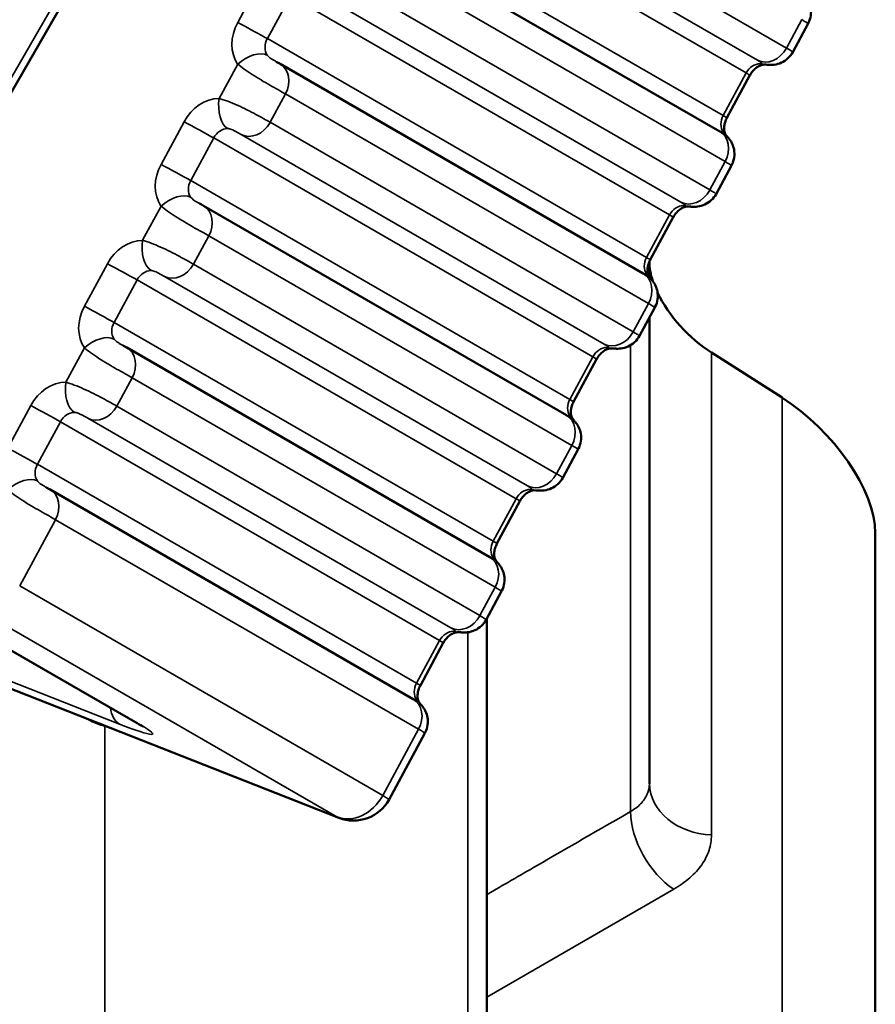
# Model space of a CAD drawing. Header units: millimetres. Extents: x 0 to 14369, y -869 to 2970.
# Tile 771 of 787: x 3876 to 3886, y 1934 to 1946. Entities that reach past the tile are written whole.
import ezdxf

# ---------------------------------------------------------------- set-up
doc = ezdxf.new("R2010")
doc.units = ezdxf.units.MM
doc.header["$LTSCALE"] = 10
doc.layers.add('Sichtbar (ISO)', color=7, linetype='Continuous', lineweight=50)
doc.layers.add('Sichtbar schmal (ISO)', color=7, linetype='Continuous', lineweight=35)

msp = doc.modelspace()

# ---------------------------------------------------------------- linework, layer by layer
at = {"layer": 'Sichtbar (ISO)'}
for p, q in [((3877.268, 1948.413), (3873.324, 1941.582)), ((3879.686, 1947.298), (3884.186, 1944.7)), ((3885.282, 1946.039), (3885.091, 1945.685)), ((3878.736, 1945.539), (3883.236, 1942.941)), ((3884.275, 1944.869), (3884.56, 1945.397)), ((3884.332, 1944.28), (3884.141, 1943.925)), ((3877.786, 1943.779), (3882.286, 1941.181)), ((3883.325, 1943.109), (3883.61, 1943.637)), ((3883.314, 1943.085), (3883.314, 1942.898)), ((3883.382, 1942.52), (3883.19, 1942.166)), ((3883.314, 1942.394), (3883.314, 1936.613)), ((3876.836, 1942.02), (3881.336, 1939.422)), ((3882.375, 1941.35), (3882.66, 1941.878)), ((3884.958, 1941.402), (3884.085, 1941.959)), ((3882.432, 1940.761), (3882.24, 1940.406)), ((3875.886, 1940.26), (3880.386, 1937.662)), ((3881.425, 1939.59), (3881.71, 1940.118)), ((3879.464, 1936.191), (3870.404, 1939.75)), ((3886.114, 1930.5), (3886.114, 1939.72)), ((3881.482, 1939.001), (3881.29, 1938.647)), ((3874.464, 1938.806), (3876.964, 1937.363)), ((3881.298, 1932.442), (3881.298, 1938.661)), ((3880.475, 1937.831), (3880.76, 1938.359)), ((3880.532, 1937.242), (3880.087, 1936.418))]:
    msp.add_line(p, q, dxfattribs=at)
msp.add_arc((3879.647, 1936.656), 0.5, 248.552, 331.6332, dxfattribs=at)
for centre, major_axis, ratio, start_param, end_param in [((3884.731, 1945.829), (0.002, -0.3), 0.52078, 6.283181, 6.283228), ((3883.781, 1944.07), (0.002, -0.3), 0.52078, 6.283178, 6.283226), ((3884.114, 1942.594), (0.71, -0.732), 0.502411, 3.619413, 3.945035), ((3884.114, 1942.594), (0.71, -0.732), 0.502411, 4.129958, 5.154379), ((3882.831, 1942.31), (0.002, -0.3), 0.52078, 6.283183, 6.283231), ((3884.914, 1940.448), (1.066, -1.098), 0.502411, 0.47848, 2.012394), ((3881.881, 1940.551), (0.002, -0.3), 0.52078, 0, 0.000048), ((3880.931, 1938.791), (0.002, -0.3), 0.52078, 6.283179, 6.283227)]:
    msp.add_ellipse(centre, major_axis=major_axis, ratio=ratio, start_param=start_param, end_param=end_param, dxfattribs=at)
for points, knots in [([(3885.209, 1946.423), (3885.215, 1946.415), (3885.22, 1946.408), (3885.227, 1946.399), (3885.229, 1946.396), (3885.232, 1946.392), (3885.233, 1946.391), (3885.236, 1946.389), (3885.236, 1946.388), (3885.239, 1946.385), (3885.241, 1946.383), (3885.245, 1946.378), (3885.247, 1946.375), (3885.252, 1946.369), (3885.255, 1946.365), (3885.262, 1946.356), (3885.266, 1946.35), (3885.278, 1946.333), (3885.284, 1946.32), (3885.301, 1946.284), (3885.309, 1946.259), (3885.319, 1946.203), (3885.319, 1946.17), (3885.31, 1946.108), (3885.301, 1946.076), (3885.285, 1946.045), (3885.283, 1946.042), (3885.282, 1946.039)], [0, 0, 0, 0, 0.00434464, 0.00434464, 0.00816032, 0.00816032, 0.01132174, 0.01132174, 0.01294431, 0.01294431, 0.01441471, 0.01441471, 0.01580363, 0.01580363, 0.01719688, 0.01719688, 0.01940452, 0.01940452, 0.02367533, 0.02367533, 0.03140275, 0.03140275, 0.04083797, 0.04083797, 0.05040025, 0.05040025, 0.05139221, 0.05139221, 0.05139221, 0.05139221]), ([(3885.091, 1945.685), (3885.075, 1945.656), (3885.055, 1945.63), (3885.008, 1945.586), (3884.981, 1945.568), (3884.923, 1945.541), (3884.891, 1945.532), (3884.848, 1945.527), (3884.836, 1945.526), (3884.819, 1945.526), (3884.813, 1945.526), (3884.802, 1945.527), (3884.797, 1945.527), (3884.786, 1945.527), (3884.781, 1945.528), (3884.764, 1945.529), (3884.751, 1945.529), (3884.733, 1945.529)], [0, 0, 0, 0, 0.00970838, 0.00970838, 0.0193036, 0.0193036, 0.02887406, 0.02887406, 0.03282698, 0.03282698, 0.03493743, 0.03493743, 0.03761517, 0.03761517, 0.04113657, 0.04113657, 0.04811895, 0.04811895, 0.04811895, 0.04811895]), ([(3884.733, 1945.529), (3884.726, 1945.529), (3884.718, 1945.528), (3884.697, 1945.523), (3884.685, 1945.518), (3884.659, 1945.505), (3884.645, 1945.496), (3884.618, 1945.474), (3884.605, 1945.46), (3884.581, 1945.431), (3884.57, 1945.415), (3884.561, 1945.397), (3884.561, 1945.397), (3884.56, 1945.397)], [0.324239, 0.324239, 0.324239, 0.324239, 0.556097, 0.556097, 0.787955, 0.787955, 1.019814, 1.019814, 1.250857, 1.250857, 1.480225, 1.480225, 1.48353, 1.48353, 1.48353, 1.48353]), ([(3884.275, 1944.869), (3884.266, 1944.852), (3884.259, 1944.834), (3884.247, 1944.798), (3884.244, 1944.781), (3884.24, 1944.748), (3884.24, 1944.732), (3884.243, 1944.705), (3884.246, 1944.694), (3884.252, 1944.676), (3884.256, 1944.669), (3884.259, 1944.664), (3884.259, 1944.663), (3884.259, 1944.663)], [1.48353, 1.48353, 1.48353, 1.48353, 1.712821, 1.712821, 1.942358, 1.942358, 2.174214, 2.174214, 2.40607, 2.40607, 2.637926, 2.637926, 2.642809, 2.642809, 2.642809, 2.642809]), ([(3884.186, 1944.7), (3884.193, 1944.696), (3884.199, 1944.693), (3884.208, 1944.688), (3884.211, 1944.686), (3884.214, 1944.684), (3884.215, 1944.683), (3884.215, 1944.683), (3884.216, 1944.683), (3884.216, 1944.683)], [0, 0, 0, 0, 0.003720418, 0.003720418, 0.00602475, 0.00602475, 0.00725814, 0.00725814, 0.007712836, 0.007712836, 0.007712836, 0.007712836]), ([(3884.259, 1944.663), (3884.265, 1944.655), (3884.27, 1944.648), (3884.277, 1944.64), (3884.279, 1944.637), (3884.282, 1944.633), (3884.283, 1944.632), (3884.285, 1944.629), (3884.286, 1944.628), (3884.289, 1944.625), (3884.291, 1944.623), (3884.295, 1944.619), (3884.297, 1944.616), (3884.302, 1944.609), (3884.305, 1944.606), (3884.312, 1944.597), (3884.316, 1944.591), (3884.328, 1944.573), (3884.334, 1944.561), (3884.351, 1944.524), (3884.359, 1944.499), (3884.369, 1944.443), (3884.369, 1944.411), (3884.36, 1944.348), (3884.351, 1944.317), (3884.335, 1944.285), (3884.333, 1944.282), (3884.332, 1944.28)], [0, 0, 0, 0, 0.00434464, 0.00434464, 0.00816032, 0.00816032, 0.01132174, 0.01132174, 0.01294431, 0.01294431, 0.01441471, 0.01441471, 0.01580363, 0.01580363, 0.01719688, 0.01719688, 0.01940451, 0.01940451, 0.02367533, 0.02367533, 0.03140275, 0.03140275, 0.04083796, 0.04083796, 0.05040025, 0.05040025, 0.05139221, 0.05139221, 0.05139221, 0.05139221]), ([(3884.141, 1943.925), (3884.125, 1943.897), (3884.105, 1943.871), (3884.058, 1943.827), (3884.031, 1943.808), (3883.973, 1943.782), (3883.941, 1943.773), (3883.898, 1943.768), (3883.886, 1943.767), (3883.869, 1943.767), (3883.863, 1943.767), (3883.852, 1943.767), (3883.847, 1943.767), (3883.836, 1943.768), (3883.831, 1943.768), (3883.814, 1943.769), (3883.801, 1943.77), (3883.783, 1943.77)], [0, 0, 0, 0, 0.00970838, 0.00970838, 0.0193036, 0.0193036, 0.02887406, 0.02887406, 0.03282698, 0.03282698, 0.03493743, 0.03493743, 0.03761517, 0.03761517, 0.04113657, 0.04113657, 0.04811895, 0.04811895, 0.04811895, 0.04811895]), ([(3883.783, 1943.77), (3883.776, 1943.77), (3883.768, 1943.769), (3883.747, 1943.763), (3883.735, 1943.759), (3883.709, 1943.745), (3883.695, 1943.736), (3883.668, 1943.714), (3883.655, 1943.701), (3883.631, 1943.671), (3883.62, 1943.655), (3883.611, 1943.638), (3883.611, 1943.637), (3883.61, 1943.637)], [0.324239, 0.324239, 0.324239, 0.324239, 0.556097, 0.556097, 0.787955, 0.787955, 1.019814, 1.019814, 1.250857, 1.250857, 1.480225, 1.480225, 1.48353, 1.48353, 1.48353, 1.48353]), ([(3883.325, 1943.109), (3883.316, 1943.092), (3883.309, 1943.074), (3883.297, 1943.039), (3883.294, 1943.021), (3883.29, 1942.988), (3883.29, 1942.973), (3883.293, 1942.946), (3883.296, 1942.934), (3883.302, 1942.916), (3883.306, 1942.909), (3883.309, 1942.904), (3883.309, 1942.904), (3883.309, 1942.904)], [1.48353, 1.48353, 1.48353, 1.48353, 1.712821, 1.712821, 1.942358, 1.942358, 2.174214, 2.174214, 2.40607, 2.40607, 2.637926, 2.637926, 2.642809, 2.642809, 2.642809, 2.642809]), ([(3883.236, 1942.941), (3883.243, 1942.937), (3883.249, 1942.933), (3883.258, 1942.928), (3883.261, 1942.926), (3883.264, 1942.924), (3883.265, 1942.924), (3883.265, 1942.923), (3883.265, 1942.923), (3883.265, 1942.923)], [0, 0, 0, 0, 0.003720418, 0.003720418, 0.00602475, 0.00602475, 0.00725814, 0.00725814, 0.007712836, 0.007712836, 0.007712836, 0.007712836]), ([(3883.309, 1942.904), (3883.315, 1942.896), (3883.32, 1942.889), (3883.327, 1942.88), (3883.329, 1942.877), (3883.332, 1942.873), (3883.333, 1942.872), (3883.335, 1942.87), (3883.336, 1942.869), (3883.339, 1942.866), (3883.341, 1942.864), (3883.345, 1942.859), (3883.347, 1942.856), (3883.352, 1942.85), (3883.355, 1942.847), (3883.362, 1942.837), (3883.366, 1942.831), (3883.378, 1942.814), (3883.384, 1942.801), (3883.401, 1942.765), (3883.409, 1942.74), (3883.419, 1942.684), (3883.419, 1942.651), (3883.41, 1942.589), (3883.401, 1942.557), (3883.385, 1942.526), (3883.383, 1942.523), (3883.382, 1942.52)], [0, 0, 0, 0, 0.00434464, 0.00434464, 0.00816032, 0.00816032, 0.01132174, 0.01132174, 0.01294431, 0.01294431, 0.01441471, 0.01441471, 0.01580363, 0.01580363, 0.01719688, 0.01719688, 0.01940451, 0.01940451, 0.02367533, 0.02367533, 0.03140274, 0.03140274, 0.04083796, 0.04083796, 0.05040025, 0.05040025, 0.05139221, 0.05139221, 0.05139221, 0.05139221]), ([(3883.19, 1942.166), (3883.175, 1942.137), (3883.155, 1942.111), (3883.108, 1942.067), (3883.081, 1942.049), (3883.023, 1942.022), (3882.991, 1942.013), (3882.948, 1942.008), (3882.936, 1942.007), (3882.918, 1942.007), (3882.913, 1942.007), (3882.902, 1942.008), (3882.897, 1942.008), (3882.886, 1942.009), (3882.881, 1942.009), (3882.864, 1942.01), (3882.851, 1942.01), (3882.833, 1942.01)], [0, 0, 0, 0, 0.00970838, 0.00970838, 0.0193036, 0.0193036, 0.02887406, 0.02887406, 0.03282698, 0.03282698, 0.03493743, 0.03493743, 0.03761517, 0.03761517, 0.04113657, 0.04113657, 0.04811895, 0.04811895, 0.04811895, 0.04811895]), ([(3882.833, 1942.01), (3882.826, 1942.01), (3882.817, 1942.009), (3882.797, 1942.004), (3882.785, 1941.999), (3882.759, 1941.986), (3882.745, 1941.977), (3882.718, 1941.955), (3882.705, 1941.941), (3882.681, 1941.912), (3882.67, 1941.896), (3882.661, 1941.878), (3882.661, 1941.878), (3882.66, 1941.878)], [0.324239, 0.324239, 0.324239, 0.324239, 0.556097, 0.556097, 0.787955, 0.787955, 1.019814, 1.019814, 1.250857, 1.250857, 1.480225, 1.480225, 1.48353, 1.48353, 1.48353, 1.48353]), ([(3882.375, 1941.35), (3882.366, 1941.333), (3882.359, 1941.315), (3882.347, 1941.279), (3882.344, 1941.262), (3882.34, 1941.229), (3882.34, 1941.213), (3882.343, 1941.186), (3882.346, 1941.175), (3882.352, 1941.157), (3882.356, 1941.15), (3882.359, 1941.145), (3882.359, 1941.144), (3882.359, 1941.144)], [1.48353, 1.48353, 1.48353, 1.48353, 1.712821, 1.712821, 1.942358, 1.942358, 2.174214, 2.174214, 2.40607, 2.40607, 2.637926, 2.637926, 2.642809, 2.642809, 2.642809, 2.642809]), ([(3882.286, 1941.181), (3882.293, 1941.177), (3882.299, 1941.174), (3882.308, 1941.169), (3882.311, 1941.167), (3882.314, 1941.165), (3882.315, 1941.164), (3882.315, 1941.164), (3882.315, 1941.164), (3882.315, 1941.164)], [0, 0, 0, 0, 0.003720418, 0.003720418, 0.00602475, 0.00602475, 0.00725814, 0.00725814, 0.007712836, 0.007712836, 0.007712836, 0.007712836]), ([(3882.359, 1941.144), (3882.365, 1941.136), (3882.37, 1941.129), (3882.376, 1941.121), (3882.379, 1941.118), (3882.382, 1941.114), (3882.383, 1941.113), (3882.385, 1941.11), (3882.386, 1941.109), (3882.389, 1941.106), (3882.391, 1941.104), (3882.395, 1941.1), (3882.397, 1941.097), (3882.402, 1941.09), (3882.405, 1941.087), (3882.412, 1941.078), (3882.416, 1941.072), (3882.427, 1941.054), (3882.434, 1941.042), (3882.451, 1941.005), (3882.459, 1940.98), (3882.469, 1940.924), (3882.469, 1940.892), (3882.46, 1940.829), (3882.45, 1940.798), (3882.435, 1940.766), (3882.433, 1940.764), (3882.432, 1940.761)], [0, 0, 0, 0, 0.00434464, 0.00434464, 0.00816032, 0.00816032, 0.01132174, 0.01132174, 0.01294431, 0.01294431, 0.01441471, 0.01441471, 0.01580363, 0.01580363, 0.01719688, 0.01719688, 0.01940451, 0.01940451, 0.02367533, 0.02367533, 0.03140274, 0.03140274, 0.04083796, 0.04083796, 0.05040025, 0.05040025, 0.05139221, 0.05139221, 0.05139221, 0.05139221]), ([(3882.24, 1940.406), (3882.225, 1940.378), (3882.205, 1940.352), (3882.158, 1940.308), (3882.131, 1940.289), (3882.073, 1940.263), (3882.041, 1940.254), (3881.998, 1940.249), (3881.986, 1940.248), (3881.968, 1940.248), (3881.963, 1940.248), (3881.952, 1940.248), (3881.947, 1940.248), (3881.936, 1940.249), (3881.931, 1940.249), (3881.914, 1940.25), (3881.901, 1940.251), (3881.883, 1940.251)], [0, 0, 0, 0, 0.00970838, 0.00970838, 0.0193036, 0.0193036, 0.02887406, 0.02887406, 0.03282698, 0.03282698, 0.03493743, 0.03493743, 0.03761517, 0.03761517, 0.04113657, 0.04113657, 0.04811895, 0.04811895, 0.04811895, 0.04811895]), ([(3881.883, 1940.251), (3881.876, 1940.251), (3881.867, 1940.25), (3881.847, 1940.244), (3881.835, 1940.24), (3881.809, 1940.226), (3881.795, 1940.217), (3881.768, 1940.195), (3881.755, 1940.182), (3881.731, 1940.152), (3881.72, 1940.136), (3881.711, 1940.119), (3881.71, 1940.119), (3881.71, 1940.118)], [0.324239, 0.324239, 0.324239, 0.324239, 0.556097, 0.556097, 0.787955, 0.787955, 1.019814, 1.019814, 1.250857, 1.250857, 1.480225, 1.480225, 1.48353, 1.48353, 1.48353, 1.48353]), ([(3881.425, 1939.59), (3881.416, 1939.573), (3881.409, 1939.555), (3881.397, 1939.52), (3881.394, 1939.502), (3881.39, 1939.469), (3881.39, 1939.454), (3881.393, 1939.427), (3881.396, 1939.415), (3881.402, 1939.397), (3881.406, 1939.39), (3881.409, 1939.385), (3881.409, 1939.385), (3881.409, 1939.385)], [1.48353, 1.48353, 1.48353, 1.48353, 1.712821, 1.712821, 1.942358, 1.942358, 2.174214, 2.174214, 2.40607, 2.40607, 2.637926, 2.637926, 2.642809, 2.642809, 2.642809, 2.642809]), ([(3881.336, 1939.422), (3881.343, 1939.418), (3881.349, 1939.414), (3881.358, 1939.409), (3881.36, 1939.407), (3881.364, 1939.405), (3881.365, 1939.405), (3881.365, 1939.404), (3881.365, 1939.404), (3881.365, 1939.404)], [0, 0, 0, 0, 0.003720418, 0.003720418, 0.00602475, 0.00602475, 0.00725814, 0.00725814, 0.007712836, 0.007712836, 0.007712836, 0.007712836]), ([(3881.409, 1939.385), (3881.415, 1939.377), (3881.42, 1939.37), (3881.426, 1939.361), (3881.429, 1939.358), (3881.432, 1939.354), (3881.433, 1939.353), (3881.435, 1939.351), (3881.436, 1939.35), (3881.439, 1939.347), (3881.441, 1939.345), (3881.445, 1939.34), (3881.447, 1939.337), (3881.452, 1939.331), (3881.455, 1939.328), (3881.462, 1939.318), (3881.466, 1939.312), (3881.477, 1939.295), (3881.484, 1939.282), (3881.501, 1939.246), (3881.509, 1939.221), (3881.519, 1939.165), (3881.519, 1939.132), (3881.51, 1939.07), (3881.5, 1939.038), (3881.485, 1939.007), (3881.483, 1939.004), (3881.482, 1939.001)], [0, 0, 0, 0, 0.00434464, 0.00434464, 0.00816032, 0.00816032, 0.01132174, 0.01132174, 0.01294431, 0.01294431, 0.01441471, 0.01441471, 0.01580363, 0.01580363, 0.01719688, 0.01719688, 0.01940451, 0.01940451, 0.02367533, 0.02367533, 0.03140274, 0.03140274, 0.04083796, 0.04083796, 0.05040025, 0.05040025, 0.05139221, 0.05139221, 0.05139221, 0.05139221]), ([(3881.29, 1938.647), (3881.275, 1938.618), (3881.255, 1938.592), (3881.208, 1938.548), (3881.181, 1938.53), (3881.123, 1938.503), (3881.091, 1938.494), (3881.048, 1938.489), (3881.036, 1938.488), (3881.018, 1938.488), (3881.013, 1938.488), (3881.002, 1938.489), (3880.996, 1938.489), (3880.986, 1938.49), (3880.981, 1938.49), (3880.964, 1938.491), (3880.951, 1938.491), (3880.933, 1938.491)], [0, 0, 0, 0, 0.00970838, 0.00970838, 0.0193036, 0.0193036, 0.02887406, 0.02887406, 0.03282698, 0.03282698, 0.03493743, 0.03493743, 0.03761517, 0.03761517, 0.04113657, 0.04113657, 0.04811895, 0.04811895, 0.04811895, 0.04811895]), ([(3880.933, 1938.491), (3880.926, 1938.491), (3880.917, 1938.49), (3880.897, 1938.485), (3880.884, 1938.48), (3880.859, 1938.467), (3880.845, 1938.458), (3880.818, 1938.436), (3880.805, 1938.422), (3880.781, 1938.393), (3880.77, 1938.377), (3880.761, 1938.359), (3880.76, 1938.359), (3880.76, 1938.359)], [0.324239, 0.324239, 0.324239, 0.324239, 0.556097, 0.556097, 0.787955, 0.787955, 1.019814, 1.019814, 1.250857, 1.250857, 1.480225, 1.480225, 1.48353, 1.48353, 1.48353, 1.48353]), ([(3880.475, 1937.831), (3880.466, 1937.814), (3880.458, 1937.796), (3880.447, 1937.76), (3880.444, 1937.743), (3880.44, 1937.71), (3880.44, 1937.694), (3880.443, 1937.667), (3880.445, 1937.656), (3880.452, 1937.638), (3880.456, 1937.631), (3880.459, 1937.626), (3880.459, 1937.626), (3880.459, 1937.625)], [1.48353, 1.48353, 1.48353, 1.48353, 1.712821, 1.712821, 1.942358, 1.942358, 2.174214, 2.174214, 2.40607, 2.40607, 2.637926, 2.637926, 2.642809, 2.642809, 2.642809, 2.642809]), ([(3880.386, 1937.662), (3880.393, 1937.658), (3880.399, 1937.655), (3880.407, 1937.65), (3880.41, 1937.648), (3880.414, 1937.646), (3880.415, 1937.645), (3880.415, 1937.645), (3880.415, 1937.645), (3880.415, 1937.645)], [0, 0, 0, 0, 0.003720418, 0.003720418, 0.00602475, 0.00602475, 0.00725814, 0.00725814, 0.007712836, 0.007712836, 0.007712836, 0.007712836]), ([(3880.459, 1937.625), (3880.465, 1937.617), (3880.47, 1937.61), (3880.476, 1937.602), (3880.479, 1937.599), (3880.482, 1937.595), (3880.483, 1937.594), (3880.485, 1937.591), (3880.486, 1937.59), (3880.489, 1937.587), (3880.491, 1937.585), (3880.495, 1937.581), (3880.497, 1937.578), (3880.502, 1937.571), (3880.505, 1937.568), (3880.512, 1937.559), (3880.516, 1937.553), (3880.527, 1937.535), (3880.534, 1937.523), (3880.551, 1937.486), (3880.559, 1937.461), (3880.569, 1937.405), (3880.569, 1937.373), (3880.56, 1937.31), (3880.55, 1937.279), (3880.535, 1937.247), (3880.533, 1937.245), (3880.532, 1937.242)], [0, 0, 0, 0, 0.00434464, 0.00434464, 0.00816032, 0.00816032, 0.01132173, 0.01132173, 0.01294431, 0.01294431, 0.01441471, 0.01441471, 0.01580363, 0.01580363, 0.01719688, 0.01719688, 0.01940452, 0.01940452, 0.02367534, 0.02367534, 0.03140275, 0.03140275, 0.04083797, 0.04083797, 0.05040025, 0.05040025, 0.05139221, 0.05139221, 0.05139221, 0.05139221]), ([(3876.584, 1937.322), (3876.569, 1937.327), (3876.553, 1937.332), (3876.481, 1937.357), (3876.425, 1937.379), (3876.371, 1937.406)], [0.05589221, 0.05589221, 0.05589221, 0.05589221, 0.06128241, 0.06128241, 0.08111789, 0.08111789, 0.08111789, 0.08111789]), ([(3877.03, 1937.323), (3877.03, 1937.323), (3877.03, 1937.323), (3877.026, 1937.326), (3877.018, 1937.331), (3876.996, 1937.344), (3876.982, 1937.353), (3876.965, 1937.363), (3876.965, 1937.363), (3876.964, 1937.363)], [4.4270269, 4.4270269, 4.4270269, 4.4270269, 4.464075, 4.464075, 4.5864664, 4.5864664, 4.7088578, 4.7088578, 4.712389, 4.712389, 4.712389, 4.712389])]:
    msp.add_open_spline(points, degree=3, knots=knots, dxfattribs=at)
for points in [[(3885.282, 1946.039), (3885.282, 1946.039), (3885.282, 1946.039), (3885.282, 1946.039)], [(3878.683, 1945.569), (3878.703, 1945.558), (3878.721, 1945.548), (3878.736, 1945.539)], [(3884.332, 1944.28), (3884.332, 1944.28), (3884.332, 1944.28), (3884.332, 1944.28)], [(3877.733, 1943.81), (3877.752, 1943.798), (3877.77, 1943.788), (3877.786, 1943.779)], [(3876.783, 1942.05), (3876.802, 1942.039), (3876.82, 1942.029), (3876.836, 1942.02)], [(3882.432, 1940.761), (3882.432, 1940.761), (3882.432, 1940.761), (3882.432, 1940.761)], [(3875.833, 1940.291), (3875.852, 1940.279), (3875.87, 1940.269), (3875.886, 1940.26)], [(3881.482, 1939.001), (3881.482, 1939.001), (3881.482, 1939.001), (3881.482, 1939.001)], [(3880.532, 1937.242), (3880.532, 1937.242), (3880.532, 1937.242), (3880.532, 1937.242)]]:
    msp.add_open_spline(points, degree=3, dxfattribs=at)
at = {"layer": 'Sichtbar schmal (ISO)'}
for p, q in [((3877.188, 1948.459), (3873.244, 1941.628)), ((3885.013, 1945.735), (3880.513, 1948.333)), ((3884.514, 1945.426), (3879.814, 1948.139)), ((3884.654, 1945.584), (3880.154, 1948.182)), ((3884.229, 1944.898), (3879.529, 1947.612)), ((3879.753, 1946.925), (3884.253, 1944.327)), ((3878.496, 1946.58), (3878.211, 1946.052)), ((3884.063, 1943.975), (3879.563, 1946.573)), ((3883.703, 1943.825), (3879.203, 1946.423)), ((3878.864, 1946.38), (3878.579, 1945.852)), ((3883.564, 1943.666), (3878.864, 1946.38)), ((3885.203, 1946.087), (3885.013, 1945.735)), ((3883.279, 1943.139), (3878.579, 1945.852)), ((3877.981, 1945.11), (3878.211, 1945.536)), ((3884.229, 1944.898), (3884.514, 1945.426)), ((3878.613, 1944.814), (3878.803, 1945.166)), ((3878.803, 1945.166), (3883.303, 1942.568)), ((3877.546, 1944.82), (3877.261, 1944.293)), ((3883.113, 1942.216), (3878.613, 1944.814)), ((3877.914, 1944.62), (3877.629, 1944.093)), ((3882.614, 1941.907), (3877.914, 1944.62)), ((3882.753, 1942.065), (3878.253, 1944.663)), ((3884.253, 1944.327), (3884.063, 1943.975)), ((3882.329, 1941.379), (3877.629, 1944.093)), ((3877.031, 1943.351), (3877.261, 1943.776)), ((3883.279, 1943.139), (3883.564, 1943.666)), ((3877.663, 1943.054), (3877.853, 1943.406)), ((3877.853, 1943.406), (3882.353, 1940.808)), ((3876.596, 1943.061), (3876.311, 1942.533)), ((3882.163, 1940.456), (3877.663, 1943.054)), ((3876.964, 1942.861), (3876.679, 1942.333)), ((3881.664, 1940.147), (3876.964, 1942.861)), ((3881.803, 1940.306), (3877.303, 1942.904)), ((3883.303, 1942.568), (3883.113, 1942.216)), ((3881.379, 1939.62), (3876.679, 1942.333)), ((3876.081, 1941.591), (3876.311, 1942.017)), ((3883.079, 1936.267), (3883.079, 1942.05)), ((3882.329, 1941.379), (3882.614, 1941.907)), ((3884.085, 1941.959), (3884.084, 1935.978)), ((3876.713, 1941.295), (3876.903, 1941.647)), ((3876.903, 1941.647), (3881.403, 1939.049)), ((3884.959, 1931.417), (3884.958, 1941.402)), ((3875.646, 1941.301), (3875.361, 1940.774)), ((3881.213, 1938.697), (3876.713, 1941.295)), ((3880.853, 1938.546), (3876.353, 1941.144)), ((3876.014, 1941.102), (3875.729, 1940.574)), ((3880.714, 1938.388), (3876.014, 1941.102)), ((3882.353, 1940.808), (3882.163, 1940.456)), ((3880.429, 1937.86), (3875.729, 1940.574)), ((3876.747, 1937.352), (3869.882, 1940.049)), ((3881.379, 1939.62), (3881.664, 1940.147)), ((3875.509, 1939.065), (3875.953, 1939.887)), ((3875.953, 1939.887), (3880.453, 1937.289)), ((3879.442, 1936.201), (3870.382, 1939.761)), ((3880.009, 1936.467), (3875.509, 1939.065)), ((3881.403, 1939.049), (3881.213, 1938.697)), ((3874.509, 1938.785), (3877.009, 1937.341)), ((3879.442, 1936.201), (3874.942, 1938.799)), ((3881.064, 1932.095), (3881.064, 1938.491)), ((3880.429, 1937.86), (3880.714, 1938.388)), ((3876.564, 1937.328), (3876.564, 1931.356)), ((3880.453, 1937.289), (3880.009, 1936.467)), ((3881.298, 1933.967), (3883.615, 1935.305))]:
    msp.add_line(p, q, dxfattribs=at)
for centre, major_axis, ratio, start_param, end_param in [((3878.573, 1945.863), (-0.25, -0.433), 0.816497, 4.747296, 5.906583), ((3878.361, 1945.965), (-0.264, 0.143), 0.020149, 3.756785, 5.327581), ((3878.723, 1945.777), (-0.1, -0.173), 0.816497, 4.747296, 5.906582), ((3878.361, 1945.449), (0.248, 0.168), 0.536877, 0.254411, 1.825203), ((3884.796, 1945.848), (-0.15, -0.26), 0.816497, 0.034907, 1.605703), ((3878.586, 1945.279), (0.15, 0.26), 0.816497, 4.747296, 6.283205), ((3884.659, 1945.35), (0.1, 0.173), 0.816497, 0.446417, 1.605703), ((3884.731, 1945.829), (0.002, -0.3), 0.52078, 5.986886, 6.28318), ((3884.296, 1945.539), (0.264, -0.143), 0.020149, 0, 0.615192), ((3877.908, 1944.632), (-0.25, -0.433), 0.816497, 3.588017, 4.747296), ((3878.131, 1945.024), (0.002, -0.3), 0.520768, 4.416096, 5.986884), ((3877.696, 1944.734), (-0.264, 0.143), 0.020149, 3.756785, 5.327581), ((3878.396, 1944.927), (-0.15, -0.26), 0.816497, 0.034907, 1.605703), ((3884.374, 1944.823), (-0.1, -0.173), 0.816497, 4.747296, 5.906575), ((3884.011, 1945.011), (0.264, -0.143), 0.020149, 0, 0.615192), ((3878.058, 1944.545), (-0.1, -0.173), 0.816497, 3.588016, 4.747296), ((3884.036, 1944.44), (0.15, 0.26), 0.816497, 4.747296, 6.283185), ((3884.011, 1944.495), (0.248, 0.168), 0.536888, 6.283164, 6.537603), ((3877.623, 1944.104), (-0.25, -0.433), 0.816497, 4.747296, 5.906583), ((3877.411, 1944.206), (-0.264, 0.143), 0.020149, 3.756785, 5.327581), ((3877.773, 1944.017), (-0.1, -0.173), 0.816497, 4.747296, 5.906582), ((3883.846, 1944.088), (-0.15, -0.26), 0.816497, 0.034907, 1.605703), ((3877.411, 1943.689), (0.248, 0.168), 0.536877, 0.254411, 1.825203), ((3877.636, 1943.519), (0.15, 0.26), 0.816497, 4.747296, 6.283205), ((3883.708, 1943.591), (0.1, 0.173), 0.816497, 0.446417, 1.605703), ((3883.781, 1944.07), (0.002, -0.3), 0.52078, 5.986886, 6.28318), ((3883.346, 1943.78), (0.264, -0.143), 0.020149, 0, 0.615192), ((3876.958, 1942.872), (-0.25, -0.433), 0.816497, 3.588017, 4.747296), ((3877.181, 1943.264), (0.002, -0.3), 0.520768, 4.416096, 5.986884), ((3883.423, 1943.063), (-0.1, -0.173), 0.816497, 4.747296, 5.906575), ((3883.061, 1943.252), (0.264, -0.143), 0.020149, 0, 0.615192), ((3876.746, 1942.974), (-0.264, 0.143), 0.020149, 3.756785, 5.327581), ((3877.108, 1942.785), (-0.1, -0.173), 0.816497, 3.588016, 4.747296), ((3877.446, 1943.168), (-0.15, -0.26), 0.816497, 0.034907, 1.605703), ((3883.086, 1942.681), (0.15, 0.26), 0.816497, 4.747296, 6.283185), ((3883.061, 1942.735), (0.248, 0.168), 0.536888, 6.283164, 6.537603), ((3876.673, 1942.344), (-0.25, -0.433), 0.816497, 4.747296, 5.906583), ((3876.461, 1942.446), (-0.264, 0.143), 0.020149, 3.756785, 5.327581), ((3876.823, 1942.258), (-0.1, -0.173), 0.816497, 4.747296, 5.906582), ((3876.461, 1941.93), (0.248, 0.168), 0.536877, 0.254411, 1.825203), ((3882.896, 1942.329), (-0.15, -0.26), 0.816497, 0.034907, 1.605703), ((3876.686, 1941.76), (0.15, 0.26), 0.816497, 4.747296, 6.283205), ((3882.758, 1941.831), (0.1, 0.173), 0.816497, 0.446417, 1.605703), ((3882.831, 1942.31), (0.002, -0.3), 0.52078, 5.986886, 6.28318), ((3882.396, 1942.02), (0.264, -0.143), 0.020149, 0, 0.615192), ((3876.008, 1941.113), (-0.25, -0.433), 0.816497, 3.588017, 4.747296), ((3876.231, 1941.505), (0.002, -0.3), 0.520768, 4.416096, 5.986884), ((3875.796, 1941.215), (-0.264, 0.143), 0.020149, 3.756785, 5.327581), ((3876.496, 1941.408), (-0.15, -0.26), 0.816497, 0.034907, 1.605703), ((3882.473, 1941.304), (-0.1, -0.173), 0.816497, 4.747296, 5.906575), ((3882.111, 1941.492), (0.264, -0.143), 0.020149, 0, 0.615192), ((3876.158, 1941.026), (-0.1, -0.173), 0.816497, 3.588016, 4.747296), ((3882.136, 1940.921), (0.15, 0.26), 0.816497, 4.747296, 6.283185), ((3882.111, 1940.976), (0.248, 0.168), 0.536888, 6.283164, 6.537603), ((3875.511, 1940.687), (-0.264, 0.143), 0.020149, 3.756785, 5.327581), ((3875.873, 1940.498), (-0.1, -0.173), 0.816497, 4.747296, 5.906582), ((3875.511, 1940.171), (0.248, 0.168), 0.536877, 0.254411, 1.825203), ((3881.946, 1940.57), (-0.15, -0.26), 0.816497, 0.034907, 1.605703), ((3875.736, 1940.001), (0.15, 0.26), 0.816497, 4.747296, 6.283205), ((3881.808, 1940.072), (0.1, 0.173), 0.816497, 0.446417, 1.605703), ((3881.881, 1940.551), (0.002, -0.3), 0.52078, 5.986886, 6.28318), ((3881.446, 1940.261), (0.264, -0.143), 0.020149, 0, 0.615192), ((3881.523, 1939.544), (-0.1, -0.173), 0.816497, 4.747296, 5.906575), ((3881.161, 1939.733), (0.264, -0.143), 0.020149, 0, 0.615192), ((3881.186, 1939.162), (0.15, 0.26), 0.816497, 4.747296, 6.283185), ((3881.161, 1939.216), (0.248, 0.168), 0.536888, 6.283164, 6.537603), ((3880.996, 1938.81), (-0.15, -0.26), 0.816497, 0.034907, 1.605703), ((3880.858, 1938.312), (0.1, 0.173), 0.816497, 0.446417, 1.605703), ((3880.931, 1938.791), (0.002, -0.3), 0.52078, 5.986886, 6.28318), ((3880.496, 1938.501), (0.264, -0.143), 0.020149, 0, 0.615192), ((3880.573, 1937.785), (-0.1, -0.173), 0.816497, 4.747296, 5.906575), ((3880.211, 1937.973), (0.264, -0.143), 0.020149, 0, 0.615192), ((3880.236, 1937.402), (0.15, 0.26), 0.816497, 4.747296, 6.283185), ((3880.211, 1937.457), (0.248, 0.168), 0.536888, 6.283164, 6.537603), ((3876.952, 1937.807), (-0.183, -0.465), 0.573047, 5.492731, 6.197223), ((3877.214, 1937.796), (-0.25, -0.433), 0.816497, 0, 0.122173), ((3876.247, 1937.641), (0.912, -0.411), 0.070361, 5.324346, 6.895143), ((3884.127, 1936.623), (-0.813, 0), 0.794556, 0.015417, 1.518364), ((3879.647, 1936.656), (-0.25, -0.433), 0.816497, 0.122173, 1.605703), ((3879.647, 1936.656), (0.44, -0.238), 0.020149, 0, 0.615192), ((3883.654, 1935.945), (-0.406, 0.704), 0.57735, 0.800358, 2.288874), ((3879.647, 1936.656), (-0.183, -0.465), 0.573047, 6.197223, 6.283185)]:
    msp.add_ellipse(centre, major_axis=major_axis, ratio=ratio, start_param=start_param, end_param=end_param, dxfattribs=at)
for points, knots in [([(3885.203, 1946.087), (3885.226, 1946.073), (3885.244, 1946.063), (3885.257, 1946.055), (3885.27, 1946.047), (3885.278, 1946.042), (3885.281, 1946.04), (3885.281, 1946.039), (3885.282, 1946.039), (3885.282, 1946.039)], [0, 0, 0, 0, 0.1666667, 0.1666667, 0.1666667, 0.3333333, 0.3333333, 0.3333333, 0.3839099, 0.3839099, 0.3839099, 0.3839099]), ([(3885.091, 1945.685), (3885.091, 1945.685), (3885.091, 1945.685), (3885.09, 1945.686), (3885.089, 1945.688), (3885.082, 1945.693), (3885.07, 1945.701), (3885.057, 1945.709), (3885.038, 1945.72), (3885.013, 1945.735)], [0.636699, 0.636699, 0.636699, 0.636699, 0.6666667, 0.6666667, 0.6666667, 0.8333333, 0.8333333, 0.8333333, 1, 1, 1, 1]), ([(3878.211, 1945.536), (3878.235, 1945.516), (3878.262, 1945.495), (3878.292, 1945.474), (3878.322, 1945.452), (3878.356, 1945.429), (3878.391, 1945.406), (3878.426, 1945.384), (3878.464, 1945.361), (3878.501, 1945.339), (3878.538, 1945.316), (3878.575, 1945.295), (3878.611, 1945.274), (3878.648, 1945.254), (3878.683, 1945.234), (3878.716, 1945.215), (3878.749, 1945.197), (3878.778, 1945.18), (3878.803, 1945.166)], [0.0000059, 0.0000059, 0.0000059, 0.0000059, 0.1666667, 0.1666667, 0.1666667, 0.3333333, 0.3333333, 0.3333333, 0.5, 0.5, 0.5, 0.6666667, 0.6666667, 0.6666667, 0.8333333, 0.8333333, 0.8333333, 1, 1, 1, 1]), ([(3878.578, 1945.646), (3878.582, 1945.641), (3878.586, 1945.636), (3878.591, 1945.631), (3878.596, 1945.626), (3878.603, 1945.62), (3878.611, 1945.615), (3878.618, 1945.609), (3878.627, 1945.603), (3878.636, 1945.597), (3878.645, 1945.591), (3878.655, 1945.585), (3878.665, 1945.579), (3878.671, 1945.576), (3878.677, 1945.573), (3878.683, 1945.569)], [0.0000116, 0.0000116, 0.0000116, 0.0000116, 0.1666667, 0.1666667, 0.1666667, 0.3333333, 0.3333333, 0.3333333, 0.5, 0.5, 0.5, 0.6666667, 0.6666667, 0.6666667, 0.7570678, 0.7570678, 0.7570678, 0.7570678]), ([(3884.688, 1945.542), (3884.693, 1945.542), (3884.698, 1945.542), (3884.702, 1945.543), (3884.705, 1945.543), (3884.708, 1945.544), (3884.709, 1945.545), (3884.71, 1945.546), (3884.709, 1945.548), (3884.708, 1945.55), (3884.706, 1945.552), (3884.703, 1945.554), (3884.698, 1945.557), (3884.693, 1945.561), (3884.687, 1945.564), (3884.68, 1945.569), (3884.672, 1945.573), (3884.664, 1945.578), (3884.654, 1945.584)], [0.0000101, 0.0000101, 0.0000101, 0.0000101, 0.1666667, 0.1666667, 0.1666667, 0.3333333, 0.3333333, 0.3333333, 0.5, 0.5, 0.5, 0.6666667, 0.6666667, 0.6666667, 0.8333333, 0.8333333, 0.8333333, 1, 1, 1, 1]), ([(3878.613, 1944.814), (3878.591, 1944.827), (3878.564, 1944.842), (3878.534, 1944.859), (3878.504, 1944.876), (3878.471, 1944.894), (3878.436, 1944.913), (3878.401, 1944.931), (3878.363, 1944.951), (3878.325, 1944.97), (3878.287, 1944.989), (3878.247, 1945.008), (3878.206, 1945.026), (3878.166, 1945.044), (3878.125, 1945.062), (3878.087, 1945.076), (3878.048, 1945.09), (3878.013, 1945.101), (3877.981, 1945.11)], [0, 0, 0, 0, 0.1666667, 0.1666667, 0.1666667, 0.3333333, 0.3333333, 0.3333333, 0.5, 0.5, 0.5, 0.6666667, 0.6666667, 0.6666667, 0.8333333, 0.8333333, 0.8333333, 0.9999998, 0.9999998, 0.9999998, 0.9999998]), ([(3878.253, 1944.663), (3878.244, 1944.668), (3878.235, 1944.674), (3878.225, 1944.68), (3878.215, 1944.685), (3878.205, 1944.691), (3878.194, 1944.696), (3878.184, 1944.702), (3878.174, 1944.707), (3878.164, 1944.712), (3878.154, 1944.717), (3878.144, 1944.721), (3878.135, 1944.725), (3878.125, 1944.729), (3878.116, 1944.732), (3878.108, 1944.734), (3878.1, 1944.736), (3878.094, 1944.736), (3878.088, 1944.736)], [0, 0, 0, 0, 0.1666667, 0.1666667, 0.1666667, 0.3333333, 0.3333333, 0.3333333, 0.5, 0.5, 0.5, 0.6666667, 0.6666667, 0.6666667, 0.8333333, 0.8333333, 0.8333333, 0.999998, 0.999998, 0.999998, 0.999998]), ([(3884.216, 1944.683), (3884.218, 1944.682), (3884.22, 1944.68), (3884.222, 1944.679), (3884.227, 1944.677), (3884.231, 1944.675), (3884.233, 1944.673), (3884.236, 1944.672), (3884.238, 1944.672), (3884.238, 1944.673), (3884.239, 1944.674), (3884.238, 1944.676), (3884.236, 1944.679), (3884.235, 1944.682), (3884.232, 1944.687), (3884.229, 1944.691)], [0.2720263, 0.2720263, 0.2720263, 0.2720263, 0.3333333, 0.3333333, 0.3333333, 0.5, 0.5, 0.5, 0.6666667, 0.6666667, 0.6666667, 0.8333333, 0.8333333, 0.8333333, 0.9999983, 0.9999983, 0.9999983, 0.9999983]), ([(3884.253, 1944.327), (3884.276, 1944.314), (3884.294, 1944.303), (3884.307, 1944.295), (3884.32, 1944.288), (3884.328, 1944.283), (3884.331, 1944.281), (3884.331, 1944.28), (3884.332, 1944.28), (3884.332, 1944.28)], [0, 0, 0, 0, 0.1666667, 0.1666667, 0.1666667, 0.3333333, 0.3333333, 0.3333333, 0.3839099, 0.3839099, 0.3839099, 0.3839099]), ([(3884.141, 1943.925), (3884.141, 1943.926), (3884.141, 1943.926), (3884.14, 1943.926), (3884.139, 1943.929), (3884.132, 1943.934), (3884.12, 1943.942), (3884.107, 1943.95), (3884.088, 1943.961), (3884.063, 1943.975)], [0.636699, 0.636699, 0.636699, 0.636699, 0.6666667, 0.6666667, 0.6666667, 0.8333333, 0.8333333, 0.8333333, 1, 1, 1, 1]), ([(3877.628, 1943.886), (3877.632, 1943.881), (3877.636, 1943.877), (3877.641, 1943.872), (3877.646, 1943.866), (3877.653, 1943.861), (3877.661, 1943.855), (3877.668, 1943.849), (3877.677, 1943.844), (3877.686, 1943.838), (3877.695, 1943.832), (3877.705, 1943.826), (3877.715, 1943.82), (3877.721, 1943.816), (3877.727, 1943.813), (3877.733, 1943.81)], [0.0000116, 0.0000116, 0.0000116, 0.0000116, 0.1666667, 0.1666667, 0.1666667, 0.3333333, 0.3333333, 0.3333333, 0.5, 0.5, 0.5, 0.6666667, 0.6666667, 0.6666667, 0.7570678, 0.7570678, 0.7570678, 0.7570678]), ([(3877.261, 1943.776), (3877.285, 1943.757), (3877.312, 1943.736), (3877.342, 1943.714), (3877.372, 1943.692), (3877.406, 1943.67), (3877.441, 1943.647), (3877.476, 1943.624), (3877.514, 1943.601), (3877.551, 1943.579), (3877.588, 1943.557), (3877.625, 1943.536), (3877.661, 1943.515), (3877.698, 1943.494), (3877.733, 1943.474), (3877.766, 1943.456), (3877.799, 1943.437), (3877.828, 1943.421), (3877.853, 1943.406)], [0.0000059, 0.0000059, 0.0000059, 0.0000059, 0.1666667, 0.1666667, 0.1666667, 0.3333333, 0.3333333, 0.3333333, 0.5, 0.5, 0.5, 0.6666667, 0.6666667, 0.6666667, 0.8333333, 0.8333333, 0.8333333, 1, 1, 1, 1]), ([(3883.738, 1943.782), (3883.743, 1943.782), (3883.748, 1943.783), (3883.752, 1943.783), (3883.755, 1943.784), (3883.758, 1943.784), (3883.759, 1943.786), (3883.76, 1943.787), (3883.759, 1943.788), (3883.758, 1943.79), (3883.756, 1943.792), (3883.753, 1943.795), (3883.748, 1943.798), (3883.743, 1943.801), (3883.737, 1943.805), (3883.73, 1943.809), (3883.722, 1943.814), (3883.714, 1943.819), (3883.703, 1943.825)], [0.0000101, 0.0000101, 0.0000101, 0.0000101, 0.1666667, 0.1666667, 0.1666667, 0.3333333, 0.3333333, 0.3333333, 0.5, 0.5, 0.5, 0.6666667, 0.6666667, 0.6666667, 0.8333333, 0.8333333, 0.8333333, 1, 1, 1, 1]), ([(3877.663, 1943.054), (3877.641, 1943.067), (3877.614, 1943.083), (3877.584, 1943.099), (3877.554, 1943.116), (3877.521, 1943.134), (3877.486, 1943.153), (3877.451, 1943.172), (3877.413, 1943.191), (3877.375, 1943.211), (3877.337, 1943.23), (3877.297, 1943.249), (3877.256, 1943.267), (3877.216, 1943.285), (3877.175, 1943.302), (3877.137, 1943.316), (3877.098, 1943.33), (3877.063, 1943.342), (3877.031, 1943.351)], [0, 0, 0, 0, 0.1666667, 0.1666667, 0.1666667, 0.3333333, 0.3333333, 0.3333333, 0.5, 0.5, 0.5, 0.6666667, 0.6666667, 0.6666667, 0.8333333, 0.8333333, 0.8333333, 0.9999998, 0.9999998, 0.9999998, 0.9999998]), ([(3877.303, 1942.904), (3877.294, 1942.909), (3877.285, 1942.914), (3877.275, 1942.92), (3877.265, 1942.926), (3877.255, 1942.931), (3877.244, 1942.937), (3877.234, 1942.942), (3877.224, 1942.948), (3877.214, 1942.953), (3877.204, 1942.957), (3877.194, 1942.962), (3877.185, 1942.966), (3877.175, 1942.969), (3877.166, 1942.972), (3877.158, 1942.974), (3877.15, 1942.976), (3877.144, 1942.977), (3877.138, 1942.977)], [0, 0, 0, 0, 0.1666667, 0.1666667, 0.1666667, 0.3333333, 0.3333333, 0.3333333, 0.5, 0.5, 0.5, 0.6666667, 0.6666667, 0.6666667, 0.8333333, 0.8333333, 0.8333333, 0.999998, 0.999998, 0.999998, 0.999998]), ([(3883.265, 1942.923), (3883.268, 1942.922), (3883.27, 1942.921), (3883.272, 1942.92), (3883.277, 1942.917), (3883.28, 1942.915), (3883.283, 1942.914), (3883.286, 1942.913), (3883.288, 1942.913), (3883.288, 1942.914), (3883.289, 1942.915), (3883.288, 1942.917), (3883.286, 1942.92), (3883.284, 1942.923), (3883.282, 1942.927), (3883.278, 1942.932)], [0.2720263, 0.2720263, 0.2720263, 0.2720263, 0.3333333, 0.3333333, 0.3333333, 0.5, 0.5, 0.5, 0.6666667, 0.6666667, 0.6666667, 0.8333333, 0.8333333, 0.8333333, 0.9999983, 0.9999983, 0.9999983, 0.9999983]), ([(3883.303, 1942.568), (3883.326, 1942.554), (3883.344, 1942.544), (3883.357, 1942.536), (3883.37, 1942.528), (3883.378, 1942.523), (3883.38, 1942.521), (3883.381, 1942.52), (3883.382, 1942.52), (3883.382, 1942.52)], [0, 0, 0, 0, 0.1666667, 0.1666667, 0.1666667, 0.3333333, 0.3333333, 0.3333333, 0.3839099, 0.3839099, 0.3839099, 0.3839099]), ([(3876.678, 1942.127), (3876.682, 1942.122), (3876.686, 1942.117), (3876.691, 1942.112), (3876.696, 1942.107), (3876.703, 1942.101), (3876.711, 1942.096), (3876.718, 1942.09), (3876.727, 1942.084), (3876.736, 1942.078), (3876.745, 1942.072), (3876.755, 1942.066), (3876.765, 1942.06), (3876.771, 1942.057), (3876.777, 1942.054), (3876.783, 1942.05)], [0.0000116, 0.0000116, 0.0000116, 0.0000116, 0.1666667, 0.1666667, 0.1666667, 0.3333333, 0.3333333, 0.3333333, 0.5, 0.5, 0.5, 0.6666667, 0.6666667, 0.6666667, 0.7570678, 0.7570678, 0.7570678, 0.7570678]), ([(3883.19, 1942.166), (3883.191, 1942.166), (3883.191, 1942.166), (3883.19, 1942.167), (3883.189, 1942.169), (3883.182, 1942.174), (3883.17, 1942.182), (3883.157, 1942.19), (3883.138, 1942.201), (3883.113, 1942.216)], [0.636699, 0.636699, 0.636699, 0.636699, 0.6666667, 0.6666667, 0.6666667, 0.8333333, 0.8333333, 0.8333333, 1, 1, 1, 1]), ([(3876.311, 1942.017), (3876.335, 1941.997), (3876.362, 1941.976), (3876.392, 1941.955), (3876.422, 1941.933), (3876.456, 1941.91), (3876.491, 1941.887), (3876.526, 1941.865), (3876.564, 1941.842), (3876.601, 1941.82), (3876.638, 1941.797), (3876.675, 1941.776), (3876.711, 1941.755), (3876.748, 1941.735), (3876.783, 1941.715), (3876.816, 1941.696), (3876.849, 1941.678), (3876.878, 1941.661), (3876.903, 1941.647)], [0.0000059, 0.0000059, 0.0000059, 0.0000059, 0.1666667, 0.1666667, 0.1666667, 0.3333333, 0.3333333, 0.3333333, 0.5, 0.5, 0.5, 0.6666667, 0.6666667, 0.6666667, 0.8333333, 0.8333333, 0.8333333, 1, 1, 1, 1]), ([(3882.788, 1942.023), (3882.793, 1942.023), (3882.798, 1942.023), (3882.802, 1942.024), (3882.805, 1942.024), (3882.808, 1942.025), (3882.809, 1942.026), (3882.81, 1942.027), (3882.809, 1942.029), (3882.808, 1942.031), (3882.806, 1942.033), (3882.803, 1942.035), (3882.798, 1942.038), (3882.793, 1942.042), (3882.787, 1942.045), (3882.78, 1942.05), (3882.772, 1942.054), (3882.764, 1942.059), (3882.753, 1942.065)], [0.0000101, 0.0000101, 0.0000101, 0.0000101, 0.1666667, 0.1666667, 0.1666667, 0.3333333, 0.3333333, 0.3333333, 0.5, 0.5, 0.5, 0.6666667, 0.6666667, 0.6666667, 0.8333333, 0.8333333, 0.8333333, 1, 1, 1, 1]), ([(3876.713, 1941.295), (3876.691, 1941.308), (3876.664, 1941.323), (3876.634, 1941.34), (3876.604, 1941.357), (3876.571, 1941.375), (3876.536, 1941.394), (3876.501, 1941.412), (3876.463, 1941.432), (3876.425, 1941.451), (3876.386, 1941.47), (3876.347, 1941.489), (3876.306, 1941.507), (3876.266, 1941.525), (3876.225, 1941.543), (3876.186, 1941.557), (3876.148, 1941.571), (3876.113, 1941.582), (3876.081, 1941.591)], [0, 0, 0, 0, 0.1666667, 0.1666667, 0.1666667, 0.3333333, 0.3333333, 0.3333333, 0.5, 0.5, 0.5, 0.6666667, 0.6666667, 0.6666667, 0.8333333, 0.8333333, 0.8333333, 0.9999998, 0.9999998, 0.9999998, 0.9999998]), ([(3876.353, 1941.144), (3876.344, 1941.15), (3876.335, 1941.155), (3876.325, 1941.161), (3876.315, 1941.166), (3876.305, 1941.172), (3876.294, 1941.177), (3876.284, 1941.183), (3876.274, 1941.188), (3876.264, 1941.193), (3876.254, 1941.198), (3876.244, 1941.202), (3876.235, 1941.206), (3876.225, 1941.21), (3876.216, 1941.213), (3876.208, 1941.215), (3876.2, 1941.217), (3876.194, 1941.217), (3876.188, 1941.217)], [0, 0, 0, 0, 0.1666667, 0.1666667, 0.1666667, 0.3333333, 0.3333333, 0.3333333, 0.5, 0.5, 0.5, 0.6666667, 0.6666667, 0.6666667, 0.8333333, 0.8333333, 0.8333333, 0.999998, 0.999998, 0.999998, 0.999998]), ([(3882.315, 1941.164), (3882.318, 1941.163), (3882.32, 1941.161), (3882.322, 1941.16), (3882.327, 1941.158), (3882.33, 1941.156), (3882.333, 1941.154), (3882.336, 1941.153), (3882.338, 1941.153), (3882.338, 1941.154), (3882.339, 1941.155), (3882.338, 1941.157), (3882.336, 1941.16), (3882.334, 1941.163), (3882.332, 1941.168), (3882.328, 1941.173)], [0.2720263, 0.2720263, 0.2720263, 0.2720263, 0.3333333, 0.3333333, 0.3333333, 0.5, 0.5, 0.5, 0.6666667, 0.6666667, 0.6666667, 0.8333333, 0.8333333, 0.8333333, 0.9999983, 0.9999983, 0.9999983, 0.9999983]), ([(3882.353, 1940.808), (3882.376, 1940.795), (3882.394, 1940.784), (3882.407, 1940.776), (3882.42, 1940.769), (3882.428, 1940.764), (3882.43, 1940.762), (3882.431, 1940.761), (3882.432, 1940.761), (3882.432, 1940.761)], [0, 0, 0, 0, 0.1666667, 0.1666667, 0.1666667, 0.3333333, 0.3333333, 0.3333333, 0.3839099, 0.3839099, 0.3839099, 0.3839099]), ([(3882.24, 1940.406), (3882.241, 1940.407), (3882.241, 1940.407), (3882.24, 1940.407), (3882.239, 1940.41), (3882.232, 1940.415), (3882.22, 1940.423), (3882.207, 1940.431), (3882.188, 1940.442), (3882.163, 1940.456)], [0.636699, 0.636699, 0.636699, 0.636699, 0.6666667, 0.6666667, 0.6666667, 0.8333333, 0.8333333, 0.8333333, 1, 1, 1, 1]), ([(3875.728, 1940.367), (3875.731, 1940.362), (3875.736, 1940.358), (3875.741, 1940.353), (3875.746, 1940.347), (3875.753, 1940.342), (3875.76, 1940.336), (3875.768, 1940.331), (3875.777, 1940.325), (3875.786, 1940.319), (3875.795, 1940.313), (3875.805, 1940.307), (3875.815, 1940.301), (3875.821, 1940.297), (3875.827, 1940.294), (3875.832, 1940.291)], [0.0000116, 0.0000116, 0.0000116, 0.0000116, 0.1666667, 0.1666667, 0.1666667, 0.3333333, 0.3333333, 0.3333333, 0.5, 0.5, 0.5, 0.6666667, 0.6666667, 0.6666667, 0.7570678, 0.7570678, 0.7570678, 0.7570678]), ([(3881.838, 1940.263), (3881.843, 1940.263), (3881.848, 1940.264), (3881.852, 1940.264), (3881.855, 1940.265), (3881.858, 1940.265), (3881.859, 1940.267), (3881.86, 1940.268), (3881.859, 1940.269), (3881.858, 1940.271), (3881.856, 1940.273), (3881.853, 1940.276), (3881.848, 1940.279), (3881.843, 1940.282), (3881.837, 1940.286), (3881.83, 1940.29), (3881.822, 1940.295), (3881.814, 1940.3), (3881.803, 1940.306)], [0.0000101, 0.0000101, 0.0000101, 0.0000101, 0.1666667, 0.1666667, 0.1666667, 0.3333333, 0.3333333, 0.3333333, 0.5, 0.5, 0.5, 0.6666667, 0.6666667, 0.6666667, 0.8333333, 0.8333333, 0.8333333, 1, 1, 1, 1]), ([(3875.361, 1940.257), (3875.385, 1940.238), (3875.412, 1940.217), (3875.442, 1940.195), (3875.472, 1940.173), (3875.505, 1940.151), (3875.541, 1940.128), (3875.576, 1940.105), (3875.614, 1940.082), (3875.651, 1940.06), (3875.688, 1940.038), (3875.725, 1940.017), (3875.761, 1939.996), (3875.797, 1939.975), (3875.833, 1939.955), (3875.866, 1939.937), (3875.899, 1939.918), (3875.928, 1939.902), (3875.953, 1939.887)], [0.0000059, 0.0000059, 0.0000059, 0.0000059, 0.1666667, 0.1666667, 0.1666667, 0.3333333, 0.3333333, 0.3333333, 0.5, 0.5, 0.5, 0.6666667, 0.6666667, 0.6666667, 0.8333333, 0.8333333, 0.8333333, 1, 1, 1, 1]), ([(3881.365, 1939.404), (3881.368, 1939.403), (3881.37, 1939.402), (3881.371, 1939.401), (3881.377, 1939.398), (3881.38, 1939.396), (3881.383, 1939.395), (3881.386, 1939.394), (3881.388, 1939.394), (3881.388, 1939.395), (3881.388, 1939.396), (3881.388, 1939.398), (3881.386, 1939.401), (3881.384, 1939.404), (3881.382, 1939.408), (3881.378, 1939.413)], [0.2720263, 0.2720263, 0.2720263, 0.2720263, 0.3333333, 0.3333333, 0.3333333, 0.5, 0.5, 0.5, 0.6666667, 0.6666667, 0.6666667, 0.8333333, 0.8333333, 0.8333333, 0.9999983, 0.9999983, 0.9999983, 0.9999983]), ([(3881.403, 1939.049), (3881.426, 1939.035), (3881.444, 1939.025), (3881.457, 1939.017), (3881.47, 1939.009), (3881.478, 1939.004), (3881.48, 1939.002), (3881.481, 1939.001), (3881.482, 1939.001), (3881.482, 1939.001)], [0, 0, 0, 0, 0.1666667, 0.1666667, 0.1666667, 0.3333333, 0.3333333, 0.3333333, 0.3839099, 0.3839099, 0.3839099, 0.3839099]), ([(3881.29, 1938.647), (3881.291, 1938.647), (3881.291, 1938.647), (3881.29, 1938.648), (3881.289, 1938.65), (3881.282, 1938.655), (3881.27, 1938.663), (3881.257, 1938.671), (3881.238, 1938.682), (3881.213, 1938.697)], [0.636699, 0.636699, 0.636699, 0.636699, 0.6666667, 0.6666667, 0.6666667, 0.8333333, 0.8333333, 0.8333333, 1, 1, 1, 1]), ([(3880.888, 1938.504), (3880.893, 1938.504), (3880.898, 1938.504), (3880.902, 1938.505), (3880.905, 1938.505), (3880.908, 1938.506), (3880.909, 1938.507), (3880.91, 1938.508), (3880.909, 1938.51), (3880.908, 1938.512), (3880.906, 1938.514), (3880.903, 1938.516), (3880.898, 1938.519), (3880.893, 1938.523), (3880.887, 1938.526), (3880.88, 1938.531), (3880.872, 1938.535), (3880.864, 1938.54), (3880.853, 1938.546)], [0.0000101, 0.0000101, 0.0000101, 0.0000101, 0.1666667, 0.1666667, 0.1666667, 0.3333333, 0.3333333, 0.3333333, 0.5, 0.5, 0.5, 0.6666667, 0.6666667, 0.6666667, 0.8333333, 0.8333333, 0.8333333, 1, 1, 1, 1]), ([(3880.415, 1937.645), (3880.418, 1937.644), (3880.42, 1937.642), (3880.421, 1937.641), (3880.426, 1937.639), (3880.43, 1937.637), (3880.433, 1937.635), (3880.436, 1937.634), (3880.438, 1937.634), (3880.438, 1937.635), (3880.438, 1937.636), (3880.438, 1937.638), (3880.436, 1937.641), (3880.434, 1937.644), (3880.432, 1937.649), (3880.428, 1937.654)], [0.2720263, 0.2720263, 0.2720263, 0.2720263, 0.3333333, 0.3333333, 0.3333333, 0.5, 0.5, 0.5, 0.6666667, 0.6666667, 0.6666667, 0.8333333, 0.8333333, 0.8333333, 0.9999984, 0.9999984, 0.9999984, 0.9999984]), ([(3880.453, 1937.289), (3880.476, 1937.276), (3880.494, 1937.265), (3880.507, 1937.257), (3880.52, 1937.25), (3880.527, 1937.245), (3880.53, 1937.243), (3880.531, 1937.242), (3880.532, 1937.242), (3880.532, 1937.242)], [0, 0, 0, 0, 0.1666667, 0.1666667, 0.1666667, 0.3333333, 0.3333333, 0.3333333, 0.3839099, 0.3839099, 0.3839099, 0.3839099]), ([(3883.314, 1936.613), (3883.314, 1936.569), (3883.296, 1936.482), (3883.213, 1936.36), (3883.128, 1936.294), (3883.079, 1936.267)], [0.0000002, 0.0000002, 0.0000002, 0.0000002, 0.3333333, 0.6666667, 1, 1, 1, 1]), ([(3883.079, 1936.267), (3882.692, 1936.044), (3882.304, 1935.821), (3881.916, 1935.596), (3881.71, 1935.477), (3881.504, 1935.357), (3881.298, 1935.237)], [0, 0, 0, 0, 0.3311487, 0.3311487, 0.3311487, 0.5073109, 0.5073109, 0.5073109, 0.5073109]), ([(3884.084, 1935.978), (3884.083, 1935.913), (3884.063, 1935.785), (3883.973, 1935.607), (3883.825, 1935.444), (3883.691, 1935.349), (3883.615, 1935.305)], [0.0000002, 0.0000002, 0.0000002, 0.0000002, 0.25, 0.5, 0.75, 1, 1, 1, 1])]:
    msp.add_open_spline(points, degree=3, knots=knots, dxfattribs=at)

doc.saveas('drawing.dxf')
